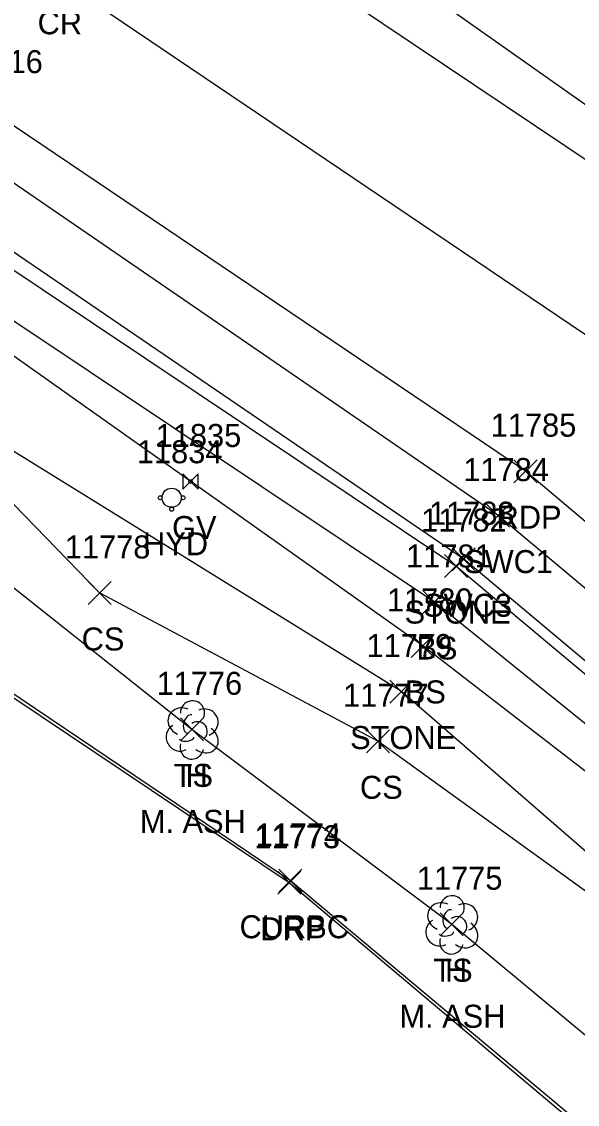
# Model space of a CAD drawing. Extents: x 1462089 to 1464015, y 730534 to 736144.
# Drawn here: x 1463376 to 1463424.3, y 732128.4 to 732222.6 of the extents above; entities that cross this region are included whole.
import ezdxf

# ---------------------------------------------------------------- set-up
doc = ezdxf.new("R2010")
doc.units = 0
for name, color, linetype in [('L_A', 7, 'Continuous'), ('L_C', 7, 'Continuous'), ('L_I', 7, 'Continuous'), ('L_TIC', 7, 'Continuous'), ('LASF', 7, 'Continuous'), ('LELB', 7, 'Continuous'), ('LTD', 7, 'Continuous'), ('P_A', 7, 'Continuous'), ('P_I', 7, 'Continuous'), ('P_TIC', 7, 'Continuous'), ('PET', 7, 'Continuous'), ('PRC', 7, 'Continuous'), ('R_A', 7, 'Continuous'), ('R_I', 7, 'Continuous'), ('R_TIC', 7, 'Continuous'), ('RC', 7, 'Continuous'), ('RDP', 7, 'Continuous'), ('RSW', 7, 'Continuous'), ('U_A', 7, 'Continuous'), ('U_I', 7, 'Continuous'), ('UWFH', 7, 'Continuous'), ('UWV', 7, 'Continuous')]:
    doc.layers.add(name, color=color, linetype=linetype)

msp = doc.modelspace()

# ---------------------------------------------------------------- linework, layer by layer
at = {"layer": 'L_TIC'}
for points in [[(1463412.753, 732174.23), (1463414.753, 732176.23)], [(1463414.753, 732174.23), (1463412.753, 732176.23)], [(1463381.8, 732171.89), (1463383.8, 732173.89)], [(1463383.8, 732171.89), (1463381.8, 732173.89)], [(1463410.881, 732171.105), (1463412.881, 732173.105)], [(1463412.881, 732171.105), (1463410.881, 732173.105)], [(1463409.874, 732167.288), (1463411.874, 732169.288)], [(1463411.874, 732167.288), (1463409.874, 732169.288)], [(1463408.02, 732163.32), (1463410.02, 732165.32)], [(1463410.02, 732163.32), (1463408.02, 732165.32)], [(1463389.825, 732160.035), (1463391.825, 732162.035)], [(1463391.825, 732160.035), (1463389.825, 732162.035)], [(1463405.976, 732158.996), (1463407.976, 732160.996)], [(1463407.976, 732158.996), (1463405.976, 732160.996)], [(1463412.382, 732143.093), (1463414.382, 732145.093)], [(1463414.382, 732143.093), (1463412.382, 732145.093)]]:
    msp.add_lwpolyline(points, dxfattribs=at)
at = {"layer": 'LASF'}
for points in [[(1463475.53, 732121.387), (1463456.627, 732139.306), (1463413.753, 732175.23), (1463368.768, 732205.313), (1463333.893, 732223.685), (1463312.251, 732233.204), (1463261.703, 732247.567)], [(1463475.53, 732121.387), (1463474.172, 732118.553), (1463469.216, 732115.682), (1463448.666, 732129.884), (1463409.02, 732164.32), (1463364.124, 732192.126), (1463342.615, 732203.656), (1463328.653, 732213.84), (1463306.54, 732224.106), (1463258.544, 732237.623)]]:
    msp.add_lwpolyline(points, dxfattribs=at)
at = {"layer": 'LELB'}
for points in [[(1463548.806, 732097.887), (1463541.678, 732106.589), (1463513.505, 732141.572), (1463486.339, 732166.949), (1463436.179, 732207.443), (1463405.799, 732228.897), (1463400.169, 732238.161), (1463387.225, 732245.387), (1463354.973, 732259.107), (1463331.334, 732272.815), (1463283.936, 732285.303), (1463272.357, 732288.879)], [(1463469.159, 732120.574), (1463472.175, 732119.608), (1463472.959, 732120.127), (1463471.038, 732121.71), (1463454.428, 732137.755), (1463411.881, 732172.105), (1463366.938, 732202.114), (1463332.064, 732219.652), (1463309.957, 732229.775), (1463260.54, 732245.443)], [(1463469.159, 732120.574), (1463452.662, 732136.021), (1463410.874, 732168.288), (1463366.496, 732199.747), (1463330.409, 732216.372), (1463308.796, 732227.774), (1463259.711, 732240.177)], [(1463459.486, 732106.648), (1463436.833, 732124.611), (1463413.382, 732144.093), (1463390.825, 732161.035), (1463370.52, 732177.134), (1463362.173, 732187.595), (1463351.867, 732196.004), (1463347.227, 732198.584), (1463339.425, 732194.808), (1463325.078, 732200.721), (1463303.136, 732213.044), (1463256.608, 732225.795)], [(1463448.666, 732129.884), (1463406.976, 732159.996), (1463382.8, 732172.89), (1463364.124, 732192.126)]]:
    msp.add_lwpolyline(points, dxfattribs=at)
at = {"layer": 'LTD'}
for p, q in [((1463390.825, 732161.035), (1463390.825, 732161.035)), ((1463390.825, 732161.035), (1463390.825, 732161.035)), ((1463413.382, 732144.093), (1463413.382, 732144.093)), ((1463413.382, 732144.093), (1463413.382, 732144.093))]:
    msp.add_line(p, q, dxfattribs=at)
for centre in [(1463390.872, 732162.469), (1463413.429, 732145.527)]:
    msp.add_arc(centre, 1.047, 335.52715, 180.95627, dxfattribs=at)
for centre, major_axis, ratio, start_param, end_param in [((1463390.033, 732161.702), (1.21, -0.512), 0.895232, 1.570796, 4.712389), ((1463391.867, 732161.619), (-1.141, -0.483), 0.949671, 1.570796, 4.712389), ((1463390.617, 732161.494), (-0.208, -0.792), 0.645439, 3.141593, 6.283185), ((1463391.325, 732160.869), (-0.5, 0.667), 0.989748, 3.141593, 6.283185), ((1463389.742, 732160.327), (0.584, -1.042), 0.959034, 3.141593, 6.283185), ((1463391.825, 732160.202), (-1.09, 0.792), 0.841452, 1.570796, 4.712389), ((1463390.825, 732159.535), (0.265, 1.061), 0.942809, 1.570796, 4.712389), ((1463390.367, 732160.285), (-0.625, -0.083), 0.423636, 0, 3.141593), ((1463412.59, 732144.759), (1.21, -0.512), 0.895232, 1.570796, 4.712389), ((1463414.424, 732144.676), (-1.141, -0.483), 0.949671, 1.570796, 4.712389), ((1463413.174, 732144.551), (-0.208, -0.792), 0.645439, 3.141593, 6.283185), ((1463413.882, 732143.926), (-0.5, 0.667), 0.989748, 3.141593, 6.283185), ((1463412.299, 732143.384), (0.584, -1.042), 0.959034, 3.141593, 6.283185), ((1463414.382, 732143.26), (-1.09, 0.792), 0.841452, 1.570796, 4.712389), ((1463413.382, 732142.593), (0.265, 1.061), 0.942809, 1.570796, 4.712389), ((1463412.924, 732143.343), (-0.625, -0.083), 0.423636, 0, 3.141593)]:
    msp.add_ellipse(centre, major_axis=major_axis, ratio=ratio, start_param=start_param, end_param=end_param, dxfattribs=at)
at = {"layer": 'P_TIC'}
for points in [[(1463418.801, 732182.478), (1463420.801, 732184.478)], [(1463420.801, 732182.478), (1463418.801, 732184.478)]]:
    msp.add_lwpolyline(points, dxfattribs=at)
at = {"layer": 'PET'}
for points in [[(1463543.462, 732093.751), (1463515.152, 732128.931), (1463501.679, 732143.719), (1463482.226, 732163.764), (1463433.833, 732204.642), (1463386.309, 732236.532), (1463351.961, 732255.041), (1463326.675, 732266.38), (1463271.956, 732285.521)], [(1463524.392, 732077.689), (1463498.781, 732110.056), (1463468.48, 732141.778), (1463463.644, 732146.45), (1463419.801, 732183.478), (1463372.937, 732215.079), (1463338.259, 732233.754), (1463317.637, 732243.434), (1463264.094, 732261.666)]]:
    msp.add_lwpolyline(points, dxfattribs=at)
at = {"layer": 'PRC'}
msp.add_lwpolyline([(1463534.339, 732085.713), (1463505.171, 732120.6), (1463472.468, 732155.389), (1463427.248, 732193.838), (1463378.976, 732226.458), (1463344.346, 732244.314), (1463323.049, 732254.198), (1463268.491, 732273.687)], dxfattribs=at)
at = {"layer": 'R_TIC'}
for points in [[(1463416.423, 732178.617), (1463418.423, 732180.617)], [(1463418.423, 732178.617), (1463416.423, 732180.617)], [(1463413.431, 732174.821), (1463415.431, 732176.821)], [(1463415.431, 732174.821), (1463413.431, 732176.821)], [(1463398.271, 732146.7), (1463400.271, 732148.7)], [(1463400.271, 732146.7), (1463398.271, 732148.7)], [(1463398.376, 732146.874), (1463400.376, 732148.874)], [(1463400.376, 732146.874), (1463398.376, 732148.874)]]:
    msp.add_lwpolyline(points, dxfattribs=at)
at = {"layer": 'RC'}
msp.add_lwpolyline([(1463474.844, 732130.066), (1463477.174, 732124.005), (1463478.285, 732119.326), (1463478.267, 732117.703), (1463477.361, 732112.074), (1463473.662, 732105.443), (1463467.9, 732101.125), (1463460.648, 732099.5), (1463455.913, 732100.346), (1463451.718, 732103.193), (1463432.762, 732119.876), (1463399.376, 732147.874), (1463358.768, 732175.258), (1463322.437, 732194.719), (1463295.235, 732206.896), (1463254.592, 732221.216)], dxfattribs=at)
at = {"layer": 'RDP'}
msp.add_lwpolyline([(1463468.48, 732141.778), (1463473.63, 732132.226), (1463474.844, 732130.066), (1463477.473, 732124.095), (1463478.544, 732119.275), (1463478.576, 732117.654), (1463477.73, 732111.87), (1463473.764, 732105.275), (1463467.925, 732100.887), (1463460.735, 732099.186), (1463456.004, 732100.018), (1463451.515, 732102.884), (1463432.404, 732119.767), (1463399.271, 732147.7), (1463358.523, 732175.006), (1463322.149, 732194.629), (1463295.179, 732206.586), (1463254.42, 732220.711)], dxfattribs=at)
at = {"layer": 'RSW'}
for points in [[(1463477.253, 732121.108), (1463475.507, 732127.084), (1463473.363, 732131.113), (1463460.854, 732143.215), (1463417.423, 732179.617), (1463371.171, 732211.355), (1463336.114, 732230.103), (1463315.788, 732238.795), (1463262.913, 732257.48)], [(1463477.253, 732121.108), (1463457.184, 732139.959), (1463414.431, 732175.821), (1463368.721, 732206.997), (1463334.639, 732225.458), (1463313.662, 732234.578), (1463261.934, 732252.518)]]:
    msp.add_lwpolyline(points, dxfattribs=at)
at = {"layer": 'UWFH'}
msp.add_line((1463389.057, 732181.168), (1463389.057, 732181.168), dxfattribs=at)
for centre, radius in [((1463388.057, 732181.168), 0.167), ((1463389.057, 732181.168), 0.833), ((1463390.057, 732181.168), 0.167), ((1463389.057, 732180.168), 0.167)]:
    msp.add_circle(centre, radius, dxfattribs=at)
at = {"layer": 'UWV'}
for p, q in [((1463390.026, 732183.247), (1463391.36, 732181.914)), ((1463391.36, 732183.247), (1463390.026, 732181.914))]:
    msp.add_line(p, q, dxfattribs=at)
for points in [[(1463390.026, 732183.247), (1463390.026, 732181.914)], [(1463391.36, 732181.914), (1463391.36, 732183.247)]]:
    msp.add_lwpolyline(points, dxfattribs=at)
msp.add_circle((1463390.693, 732182.581), 0.167, dxfattribs=at)

# ---------------------------------------------------------------- texts
at = {"layer": 'L_A'}
for s, p in [('STONE', (1463409.296, 732170.23)), ('CS', (1463381.241, 732167.89)), ('BS', (1463410.322, 732167.105)), ('BS', (1463409.315, 732163.288)), ('STONE', (1463404.563, 732159.32)), ('TS', (1463389.235, 732156.035)), ('H', (1463390.258, 732156.035)), ('CS', (1463405.417, 732154.996)), ('TS', (1463411.792, 732139.093)), ('H', (1463412.815, 732139.093))]:
    msp.add_text(s, height=2, dxfattribs=at).set_placement(p)
at = {"layer": 'L_C'}
for p in [(1463386.29, 732152.035), (1463408.847, 732135.093)]:
    msp.add_text('M. ASH', height=2, dxfattribs=at).set_placement(p)
at = {"layer": 'L_I'}
for s, p in [('11782', (1463410.73, 732178.23)), ('11778', (1463379.777, 732175.89)), ('11781', (1463409.425, 732175.105)), ('11780', (1463407.765, 732171.288)), ('11779', (1463405.989, 732167.32)), ('11776', (1463387.747, 732164.035)), ('11776', (1463387.747, 732164.035)), ('11777', (1463403.953, 732162.996)), ('11775', (1463410.359, 732147.093)), ('11775', (1463410.359, 732147.093))]:
    msp.add_text(s, height=2, dxfattribs=at).set_placement(p)
at = {"layer": 'P_A'}
for s, p in [('CR', (1463377.409, 732221.458)), ('RDP', (1463417.29, 732178.478))]:
    msp.add_text(s, height=2, dxfattribs=at).set_placement(p)
at = {"layer": 'P_I'}
for s, p in [('11816', (1463370.426, 732218.079)), ('11785', (1463416.778, 732186.478))]:
    msp.add_text(s, height=2, dxfattribs=at).set_placement(p)
at = {"layer": 'R_A'}
for s, p in [('SWC1', (1463414.462, 732174.617)), ('SWC3', (1463410.904, 732170.821)), ('CURBC', (1463394.958, 732142.874)), ('DRP', (1463396.759, 732142.7))]:
    msp.add_text(s, height=2, dxfattribs=at).set_placement(p)
at = {"layer": 'R_I'}
for s, p in [('11784', (1463414.399, 732182.617)), ('11783', (1463411.408, 732178.821)), ('11773', (1463396.248, 732150.7)), ('11774', (1463396.352, 732150.874))]:
    msp.add_text(s, height=2, dxfattribs=at).set_placement(p)
at = {"layer": 'U_A'}
for s, p in [('GV', (1463389.095, 732177.581)), ('HYD', (1463386.577, 732176.168))]:
    msp.add_text(s, height=2, dxfattribs=at).set_placement(p)
at = {"layer": 'U_I'}
for s, p in [('11835', (1463387.67, 732185.581)), ('11834', (1463386.034, 732184.168))]:
    msp.add_text(s, height=2, dxfattribs=at).set_placement(p)

doc.saveas('drawing.dxf')
